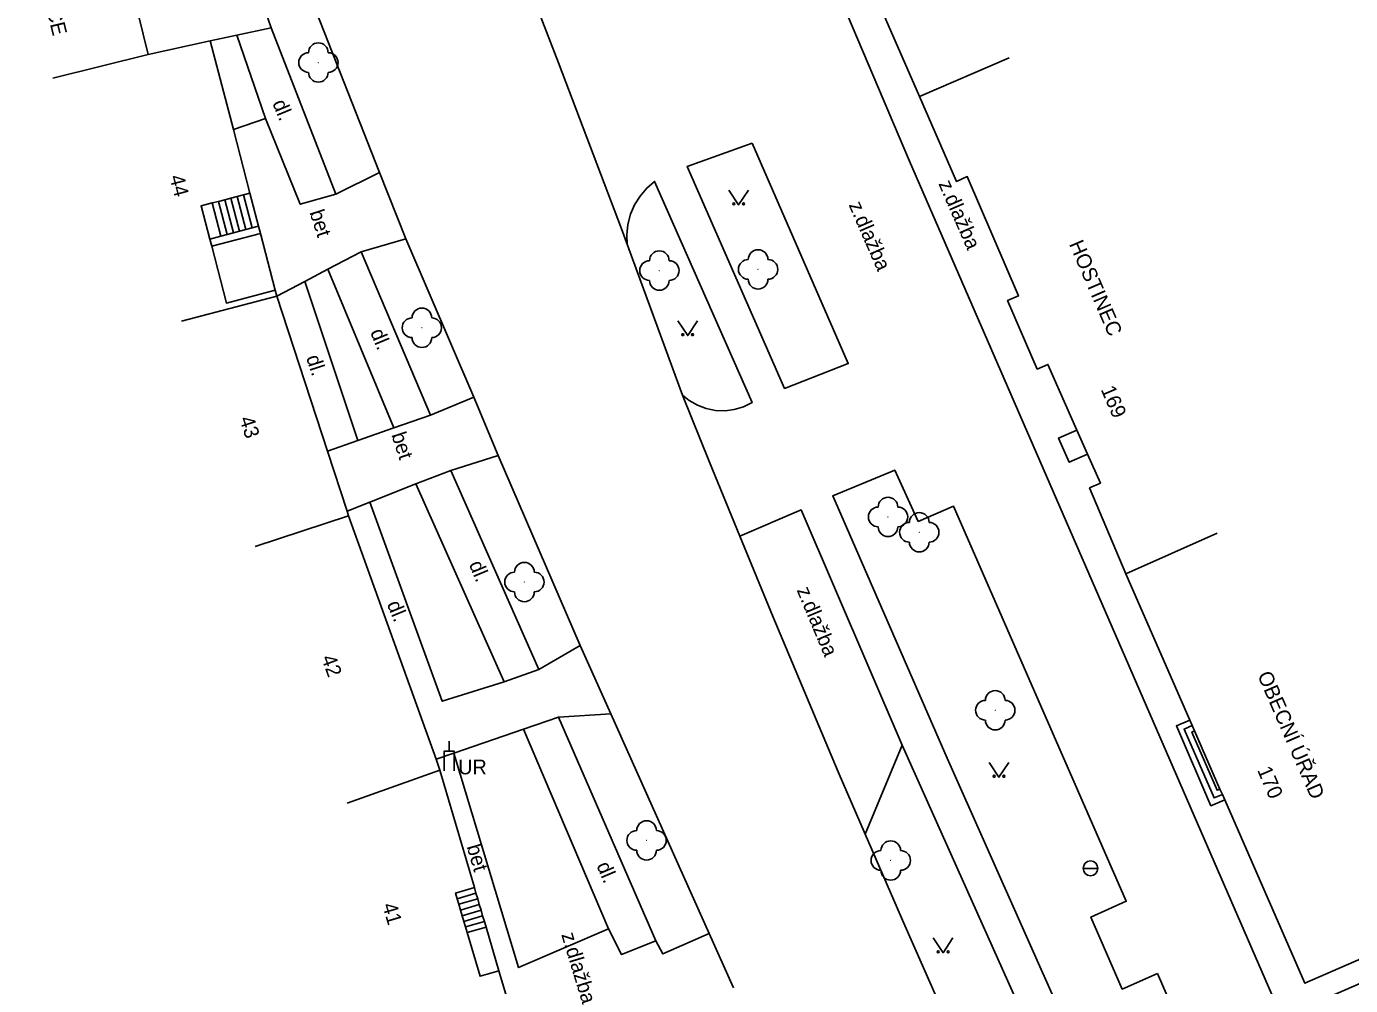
# Model space of a CAD drawing. Extents: x -544674 to -541478, y -1199076 to -1195527.
# Drawn here: x -542633.4 to -542566.1, y -1198682.9 to -1198634.1 of the extents above; entities that cross this region are included whole.
import ezdxf

# ---------------------------------------------------------------- set-up
doc = ezdxf.new("R2010")
doc.units = 0
for name, color, linetype in [('BUDOVY_MĚŘ', 7, 'Continuous'), ('POMOC_POPIS', 7, 'Continuous'), ('ROZHRANÍ_PLOCH', 7, 'Continuous'), ('ZELEŇ', 7, 'Continuous'), ('ZN_DOPLŇKOVÉ', 7, 'Continuous'), ('ZN_KULTUR', 7, 'Continuous'), ('Č_POPIS_ORIENT', 7, 'Continuous')]:
    doc.layers.add(name, color=color, linetype=linetype)

msp = doc.modelspace()

# ---------------------------------------------------------------- linework, layer by layer
at = {"layer": 'BUDOVY_MĚŘ'}
for points in [[(-542627.22, -1198635.57), (-542629.02, -1198628.24)], [(-542591.52, -1198628.74), (-542591.88, -1198628.89), (-542588.03, -1198637.7)], [(-542627.22, -1198635.57), (-542624.08, -1198634.87)], [(-542624.08, -1198634.87), (-542622.9, -1198639.38)], [(-542632.08, -1198636.76), (-542627.22, -1198635.57)], [(-542583.48, -1198635.74), (-542588.03, -1198637.7)], [(-542588.03, -1198637.7), (-542586.15, -1198642.02), (-542585.6, -1198641.77), (-542583, -1198647.84), (-542583.55, -1198648.08), (-542582.05, -1198651.56), (-542581.5, -1198651.32), (-542580.03, -1198654.66)], [(-542622.9, -1198639.38), (-542622.06, -1198642.62)], [(-542622.06, -1198642.62), (-542621.62, -1198644.3)], [(-542621.62, -1198644.3), (-542621.52, -1198644.67)], [(-542621.52, -1198644.67), (-542620.77, -1198647.55)], [(-542620.77, -1198647.55), (-542620.69, -1198647.86)], [(-542625.53, -1198649.12), (-542620.69, -1198647.86)], [(-542620.69, -1198647.86), (-542618.12, -1198655.73)], [(-542580.03, -1198654.66), (-542579.49, -1198655.89)], [(-542618.12, -1198655.73), (-542617.12, -1198658.78)], [(-542579.49, -1198655.89), (-542578.84, -1198657.36), (-542579.39, -1198657.6), (-542577.55, -1198661.97)], [(-542621.79, -1198660.58), (-542617.04, -1198659.03)], [(-542617.12, -1198658.78), (-542617.04, -1198659.03)], [(-542617.04, -1198659.03), (-542612.6, -1198671.4)], [(-542572.91, -1198659.91), (-542577.55, -1198661.97)], [(-542577.55, -1198661.97), (-542574.3, -1198669.41)], [(-542574.3, -1198669.41), (-542574.18, -1198669.69)], [(-542574.18, -1198669.69), (-542574.06, -1198669.96)], [(-542574.06, -1198669.96), (-542572.76, -1198672.92)], [(-542617.11, -1198673.64), (-542612.4, -1198671.95)], [(-542612.6, -1198671.4), (-542612.4, -1198671.95)], [(-542610.65, -1198677.93), (-542612.4, -1198671.95)], [(-542572.76, -1198672.92), (-542572.64, -1198673.19)], [(-542572.64, -1198673.19), (-542572.52, -1198673.47)], [(-542572.52, -1198673.47), (-542568.45, -1198682.79), (-542553.27, -1198676.18)], [(-542611.52, -1198678.5), (-542611.61, -1198678.21), (-542610.65, -1198677.93)], [(-542611.44, -1198678.78), (-542611.52, -1198678.5)], [(-542611.35, -1198679.07), (-542611.44, -1198678.78)], [(-542611.27, -1198679.36), (-542611.35, -1198679.07)], [(-542611.18, -1198679.65), (-542611.27, -1198679.36)], [(-542611.1, -1198679.93), (-542611.18, -1198679.65)], [(-542611.01, -1198680.22), (-542611.1, -1198679.93)], [(-542609.4, -1198682.16), (-542610.36, -1198682.44), (-542611.01, -1198680.22)], [(-542608.97, -1198683.64), (-542609.4, -1198682.16)]]:
    msp.add_lwpolyline(points, dxfattribs=at)
at = {"layer": 'ROZHRANÍ_PLOCH'}
for points in [[(-542592.24, -1198627.07), (-542594.07, -1198627.92), (-542588.53, -1198640.99), (-542578.92, -1198663.12), (-542569.62, -1198684.53), (-542553.23, -1198677.4)], [(-542600.07, -1198652.89), (-542603.18, -1198644.42), (-542606.37, -1198635.98), (-542608.73, -1198629.88)], [(-542619.28, -1198631.85), (-542621.59, -1198632.43), (-542620.98, -1198634.2)], [(-542619.28, -1198631.85), (-542615.48, -1198641.57)], [(-542620.98, -1198634.2), (-542622.72, -1198634.58)], [(-542620.98, -1198634.2), (-542617.69, -1198642.67)], [(-542622.72, -1198634.58), (-542624.08, -1198634.87)], [(-542621.26, -1198638.81), (-542622.72, -1198634.58)], [(-542622.9, -1198639.38), (-542621.26, -1198638.81)], [(-542621.26, -1198638.81), (-542619.5, -1198643.18), (-542617.69, -1198642.67)], [(-542596.54, -1198640.07), (-542591.65, -1198651.28), (-542594.89, -1198652.54), (-542599.83, -1198641.25), (-542596.54, -1198640.07)], [(-542617.69, -1198642.67), (-542615.48, -1198641.57)], [(-542615.48, -1198641.57), (-542614.13, -1198644.94)], [(-542600.07, -1198652.89), (-542599.74, -1198653.16), (-542599.32, -1198653.4), (-542598.87, -1198653.57), (-542598.4, -1198653.67), (-542597.91, -1198653.68), (-542597.44, -1198653.62), (-542596.97, -1198653.48), (-542596.54, -1198653.26), (-542601.49, -1198642.02), (-542601.89, -1198642.36), (-542602.23, -1198642.76), (-542602.51, -1198643.21), (-542602.72, -1198643.69), (-542602.86, -1198644.2), (-542602.91, -1198644.73), (-542602.89, -1198645.21)], [(-542623.34, -1198642.95), (-542623.66, -1198643.03)], [(-542623.02, -1198642.87), (-542623.34, -1198642.95)], [(-542623.34, -1198642.95), (-542622.9, -1198644.63)], [(-542622.7, -1198642.78), (-542623.02, -1198642.87)], [(-542623.02, -1198642.87), (-542622.58, -1198644.55)], [(-542622.38, -1198642.7), (-542622.7, -1198642.78)], [(-542622.7, -1198642.78), (-542622.26, -1198644.47)], [(-542622.06, -1198642.62), (-542622.38, -1198642.7)], [(-542622.38, -1198642.7), (-542621.94, -1198644.38)], [(-542623.97, -1198643.11), (-542624.54, -1198643.26), (-542624.1, -1198644.95)], [(-542623.66, -1198643.03), (-542623.97, -1198643.11)], [(-542623.97, -1198643.11), (-542623.53, -1198644.8)], [(-542623.66, -1198643.03), (-542623.22, -1198644.72)], [(-542621.94, -1198644.38), (-542621.62, -1198644.3)], [(-542624.1, -1198644.95), (-542623.53, -1198644.8)], [(-542624.1, -1198644.95), (-542624, -1198645.31)], [(-542624, -1198645.31), (-542621.52, -1198644.67)], [(-542623.53, -1198644.8), (-542623.22, -1198644.72)], [(-542623.22, -1198644.72), (-542622.9, -1198644.63)], [(-542622.9, -1198644.63), (-542622.58, -1198644.55)], [(-542622.58, -1198644.55), (-542622.26, -1198644.47)], [(-542622.26, -1198644.47), (-542621.94, -1198644.38)], [(-542616.41, -1198645.59), (-542614.13, -1198644.94)], [(-542614.13, -1198644.94), (-542610.68, -1198652.99)], [(-542624, -1198645.31), (-542623.25, -1198648.2), (-542620.77, -1198647.55)], [(-542618.09, -1198646.48), (-542616.41, -1198645.59)], [(-542616.41, -1198645.59), (-542612.88, -1198653.9)], [(-542619.26, -1198647.1), (-542618.09, -1198646.48)], [(-542614.74, -1198654.55), (-542618.09, -1198646.48)], [(-542620.69, -1198647.86), (-542619.26, -1198647.1)], [(-542616.58, -1198655.19), (-542619.26, -1198647.1)], [(-542610.68, -1198652.99), (-542612.88, -1198653.9)], [(-542610.68, -1198652.99), (-542609.44, -1198655.95)], [(-542597.16, -1198660.06), (-542598.7, -1198656.29), (-542600.07, -1198652.89)], [(-542612.88, -1198653.9), (-542614.74, -1198654.55)], [(-542614.74, -1198654.55), (-542616.58, -1198655.19)], [(-542580.03, -1198654.66), (-542580.96, -1198655.07), (-542580.42, -1198656.3), (-542579.49, -1198655.89)], [(-542616.58, -1198655.19), (-542618.12, -1198655.73)], [(-542611.85, -1198656.72), (-542609.44, -1198655.95)], [(-542609.44, -1198655.95), (-542605.28, -1198665.61)], [(-542613.63, -1198657.39), (-542611.85, -1198656.72)], [(-542611.85, -1198656.72), (-542607.38, -1198666.83)], [(-542575.94, -1198682.29), (-542574.73, -1198685.07), (-542574.72, -1198685.52), (-542574.79, -1198685.96), (-542574.94, -1198686.38), (-542575.16, -1198686.77), (-542575.45, -1198687.11), (-542575.79, -1198687.4), (-542576.08, -1198687.57), (-542578.84, -1198688.88), (-542586.62, -1198671.35), (-542592.44, -1198658.01), (-542589.29, -1198656.7), (-542588.09, -1198659.31), (-542586.31, -1198658.53), (-542577.52, -1198678.62), (-542579.32, -1198679.43), (-542577.73, -1198683.09), (-542575.94, -1198682.29)], [(-542615.96, -1198658.32), (-542613.63, -1198657.39)], [(-542613.63, -1198657.39), (-542609.14, -1198667.47)], [(-542617.12, -1198658.78), (-542615.96, -1198658.32)], [(-542609.14, -1198667.47), (-542612.28, -1198668.45), (-542615.96, -1198658.32)], [(-542588.91, -1198670.68), (-542594.05, -1198658.72), (-542597.16, -1198660.06)], [(-542590.79, -1198675.21), (-542592.17, -1198672.04), (-542595.47, -1198664.18), (-542597.16, -1198660.06)], [(-542605.28, -1198665.61), (-542607.38, -1198666.83)], [(-542605.28, -1198665.61), (-542603.71, -1198669.1)], [(-542607.38, -1198666.83), (-542609.14, -1198667.47)], [(-542606.37, -1198669.27), (-542603.71, -1198669.1)], [(-542603.71, -1198669.1), (-542598.72, -1198680.26)], [(-542611.7, -1198671.09), (-542608.15, -1198669.87)], [(-542608.15, -1198669.87), (-542606.37, -1198669.27)], [(-542608.15, -1198669.87), (-542603.83, -1198680.02)], [(-542606.37, -1198669.27), (-542601.43, -1198680.64)], [(-542572.52, -1198673.47), (-542573.22, -1198673.77), (-542574.97, -1198669.71), (-542574.3, -1198669.41)], [(-542572.64, -1198673.19), (-542573.06, -1198673.37), (-542574.58, -1198669.87), (-542574.18, -1198669.69)], [(-542572.76, -1198672.92), (-542572.91, -1198672.98), (-542574.19, -1198670.02), (-542574.06, -1198669.96)], [(-542612.6, -1198671.4), (-542611.7, -1198671.09)], [(-542611.7, -1198671.09), (-542608.4, -1198682), (-542603.83, -1198680.02)], [(-542588.91, -1198670.68), (-542590.79, -1198675.21)], [(-542588.91, -1198670.68), (-542580.49, -1198689.5), (-542580.94, -1198689.71), (-542581.41, -1198689.85), (-542581.9, -1198689.91), (-542582.4, -1198689.89), (-542582.88, -1198689.79), (-542583.35, -1198689.61), (-542583.7, -1198689.41)], [(-542583.7, -1198689.41), (-542583.85, -1198689.32), (-542584.3, -1198688.99), (-542584.71, -1198688.6), (-542585.05, -1198688.15), (-542585.33, -1198687.66), (-542588.78, -1198679.86), (-542590.79, -1198675.21)], [(-542610.65, -1198677.93), (-542610.57, -1198678.21)], [(-542611.52, -1198678.5), (-542610.57, -1198678.21)], [(-542611.44, -1198678.78), (-542610.48, -1198678.5)], [(-542610.57, -1198678.21), (-542610.48, -1198678.5)], [(-542610.48, -1198678.5), (-542610.4, -1198678.79)], [(-542611.35, -1198679.07), (-542610.4, -1198678.79)], [(-542611.27, -1198679.36), (-542610.31, -1198679.08)], [(-542611.18, -1198679.65), (-542610.23, -1198679.36)], [(-542610.4, -1198678.79), (-542610.31, -1198679.08)], [(-542610.31, -1198679.08), (-542610.23, -1198679.36)], [(-542610.23, -1198679.36), (-542610.14, -1198679.65)], [(-542611.1, -1198679.93), (-542610.14, -1198679.65)], [(-542611.01, -1198680.22), (-542610.05, -1198679.94)], [(-542610.14, -1198679.65), (-542610.05, -1198679.94)], [(-542610.05, -1198679.94), (-542609.4, -1198682.16)], [(-542603.83, -1198680.02), (-542603.17, -1198681.34), (-542601.43, -1198680.64)], [(-542601.43, -1198680.64), (-542601.08, -1198681.3), (-542598.72, -1198680.26)], [(-542598.72, -1198680.26), (-542597.49, -1198683.03)]]:
    msp.add_lwpolyline(points, dxfattribs=at)
at = {"layer": 'ZELEŇ'}
for centre in [(-542618.58, -1198635.97), (-542601.25, -1198646.55), (-542596.23, -1198646.49), (-542613.32, -1198649.46), (-542589.63, -1198659.08), (-542588.04, -1198659.86), (-542608.11, -1198662.39), (-542584.18, -1198668.91), (-542601.9, -1198675.53), (-542589.49, -1198676.55)]:
    msp.add_circle(centre, 0.0005, dxfattribs=at)
for centre, start, end in [((-542619.08, -1198635.97), 89.99999, 269.99999), ((-542618.58, -1198635.47), 0, 179.99999), ((-542618.08, -1198635.97), 270, 89.99999), ((-542618.58, -1198636.47), 179.99999, 359.99999), ((-542601.25, -1198646.05), 0, 179.99999), ((-542596.23, -1198645.99), 0, 179.99999), ((-542601.75, -1198646.55), 89.99999, 269.99999), ((-542600.75, -1198646.55), 270, 89.99999), ((-542596.73, -1198646.49), 89.99999, 269.99999), ((-542595.73, -1198646.49), 270, 89.99999), ((-542601.25, -1198647.05), 179.99999, 359.99999), ((-542596.23, -1198646.99), 179.99999, 359.99999), ((-542613.82, -1198649.46), 89.99999, 269.99999), ((-542613.32, -1198648.96), 0, 179.99999), ((-542612.82, -1198649.46), 270, 89.99999), ((-542613.32, -1198649.96), 179.99999, 359.99999), ((-542589.63, -1198658.58), 0, 179.99999), ((-542590.13, -1198659.08), 89.99999, 269.99999), ((-542589.13, -1198659.08), 270, 89.99999), ((-542588.04, -1198659.36), 0, 179.99999), ((-542589.63, -1198659.58), 179.99999, 359.99999), ((-542588.54, -1198659.86), 89.99999, 269.99999), ((-542587.54, -1198659.86), 270, 89.99999), ((-542588.04, -1198660.36), 179.99999, 359.99999), ((-542608.11, -1198661.89), 0, 179.99999), ((-542608.61, -1198662.39), 89.99999, 269.99999), ((-542607.61, -1198662.39), 270, 89.99999), ((-542608.11, -1198662.89), 179.99999, 359.99999), ((-542584.18, -1198668.41), 0, 179.99999), ((-542584.68, -1198668.91), 89.99999, 269.99999), ((-542583.68, -1198668.91), 270, 89.99999), ((-542584.18, -1198669.41), 179.99999, 359.99999), ((-542601.9, -1198675.03), 0, 179.99999), ((-542602.4, -1198675.53), 89.99999, 269.99999), ((-542601.4, -1198675.53), 270, 89.99999), ((-542589.49, -1198676.05), 0, 179.99999), ((-542601.9, -1198676.03), 179.99999, 359.99999), ((-542589.99, -1198676.55), 89.99999, 269.99999), ((-542588.99, -1198676.55), 270, 89.99999), ((-542589.49, -1198677.05), 179.99999, 359.99999)]:
    msp.add_arc(centre, 0.5, start, end, dxfattribs=at)
at = {"layer": 'ZN_DOPLŇKOVÉ'}
for p, q in [((-542611.93, -1198670.99), (-542611.93, -1198670.49)), ((-542579.715, -1198676.95), (-542578.965, -1198676.95))]:
    msp.add_line(p, q, dxfattribs=at)
msp.add_lwpolyline([(-542612.18, -1198671.99), (-542612.18, -1198670.99), (-542611.68, -1198670.99), (-542611.68, -1198671.99)], dxfattribs=at)
msp.add_circle((-542579.34, -1198676.95), 0.375, dxfattribs=at)
at = {"layer": 'ZN_KULTUR'}
for points in [[(-542597.72, -1198642.46), (-542597.22, -1198643.21), (-542596.72, -1198642.46)], [(-542600.31, -1198649.11), (-542599.81, -1198649.86), (-542599.31, -1198649.11)], [(-542584.49, -1198671.57), (-542583.99, -1198672.32), (-542583.49, -1198671.57)], [(-542587.33, -1198680.49), (-542586.83, -1198681.24), (-542586.33, -1198680.49)]]:
    msp.add_lwpolyline(points, dxfattribs=at)
for centre in [(-542597.47, -1198643.16), (-542596.97, -1198643.16), (-542600.06, -1198649.81), (-542599.56, -1198649.81), (-542584.24, -1198672.27), (-542583.74, -1198672.27), (-542587.08, -1198681.19), (-542586.58, -1198681.19)]:
    msp.add_circle(centre, 0.05, dxfattribs=at)

# ---------------------------------------------------------------- texts
at = {"layer": 'POMOC_POPIS'}
for s, rotation, p in [('ZBROJNICE', 283.79998, (-542633.42, -1198629.14)), ('dl.', 292.55002, (-542620.93, -1198638.03)), ('z.dlažba', 293.57, (-542587.08, -1198642.13)), ('bet', 288.10002, (-542619.04, -1198643.59)), ('z.dlažba', 293.57, (-542591.64, -1198643.21)), ('HOSTINEC', 293.32001, (-542580.44, -1198645.2)), ('dl.', 292.55002, (-542615.96, -1198649.68)), ('dl.', 288.10002, (-542619.21, -1198650.97)), ('bet', 288.10002, (-542614.88, -1198654.9)), ('dl.', 292.55002, (-542610.94, -1198661.48)), ('z.dlažba', 292.66999, (-542594.28, -1198662.8)), ('dl.', 292.55002, (-542615.11, -1198663.51)), ('OBECNÍ ÚŘAD', 293.47998, (-542570.87, -1198667.12)), ('bet', 286.34998, (-542611.05, -1198675.84)), ('dl.', 293.06001, (-542604.46, -1198676.8)), ('z.dlažba', 286.87, (-542606.24, -1198680.32))]:
    msp.add_text(s, height=0.75, rotation=rotation, dxfattribs=at).set_placement(p)
msp.add_text('UR', height=0.75, dxfattribs=at).set_placement((-542611.47, -1198672.17))
at = {"layer": 'Č_POPIS_ORIENT'}
for s, rotation, p in [('44', 284.63002, (-542626.15, -1198641.78)), ('169', 293.30999, (-542578.83, -1198652.59)), ('43', 288.10002, (-542622.6, -1198654.09)), ('42', 289.75003, (-542618.44, -1198666.24)), ('170', 293.30999, (-542570.88, -1198671.95)), ('41', 286.38001, (-542615.34, -1198678.82))]:
    msp.add_text(s, height=0.75, rotation=rotation, dxfattribs=at).set_placement(p)

doc.saveas('drawing.dxf')
